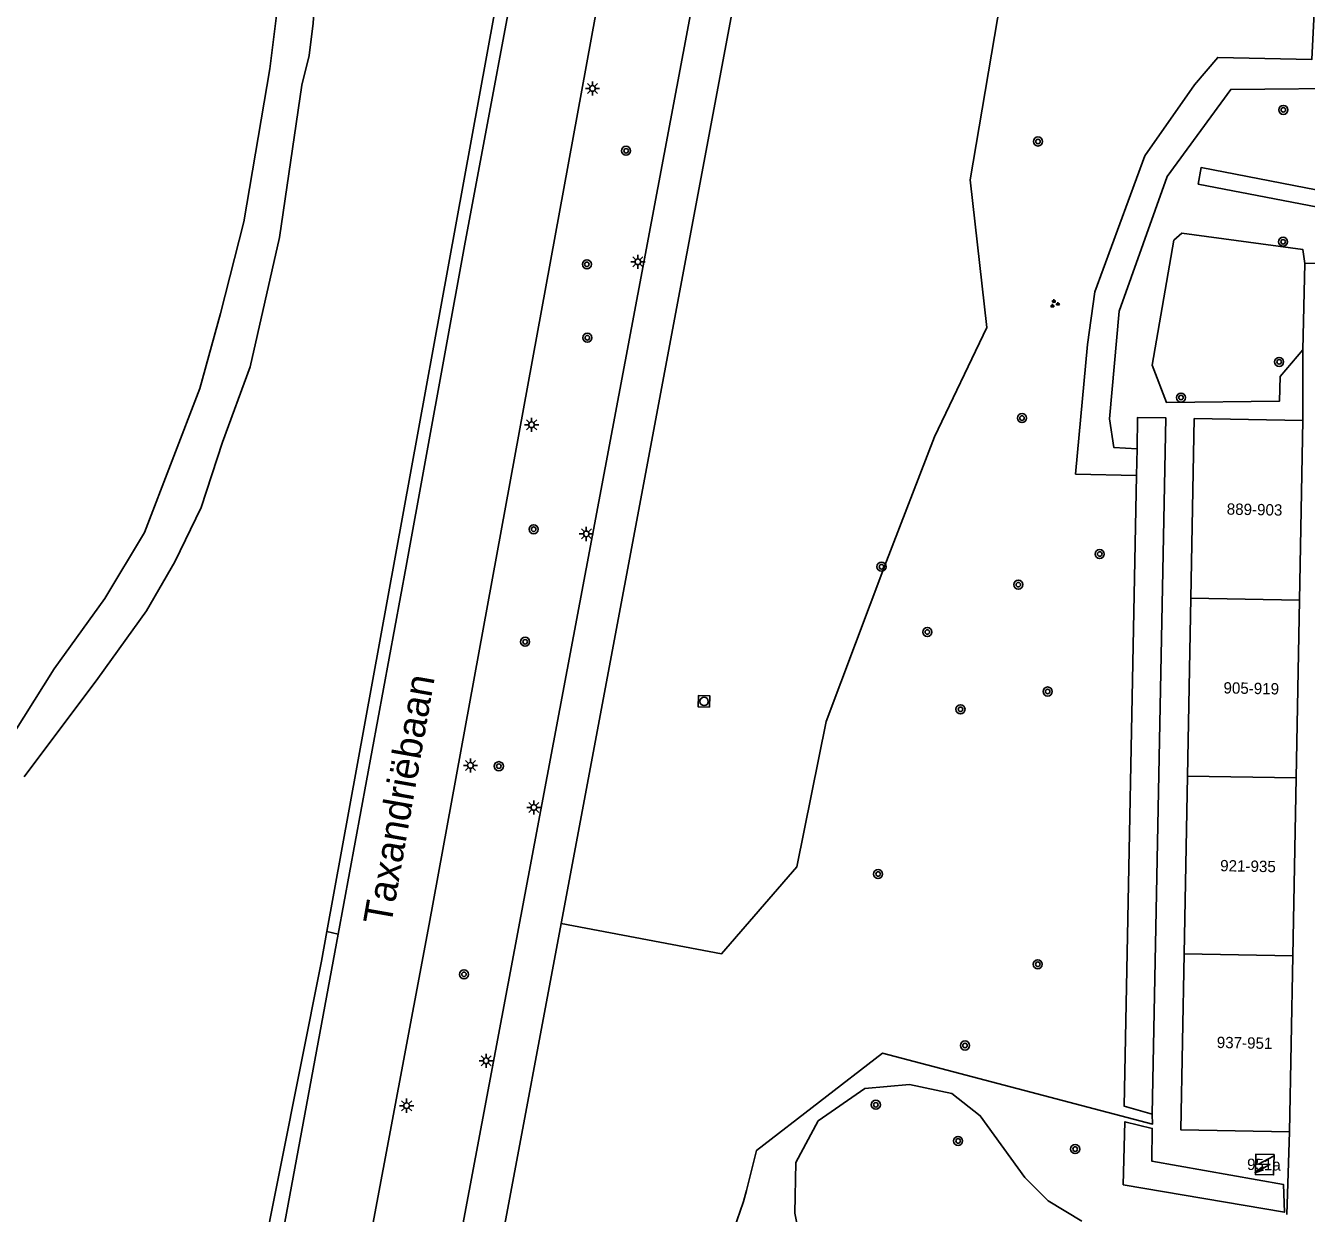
# Model space of a CAD drawing. Extents: x 131000 to 133014, y 396499 to 399001.
# Drawn here: x 131138.4 to 131251.5, y 397833.3 to 397938.2 of the extents above; entities that cross this region are included whole.
import ezdxf

# ---------------------------------------------------------------- set-up
doc = ezdxf.new("R2010")
doc.units = 0
for name, color, linetype in [('gg-anno-huisnummerreeks BGT', 7, 'Continuous'), ('gg-anno-openbare ruimte label', 7, 'Continuous'), ('gg-bbg-hoofdgebouw', 7, 'Continuous'), ('gg-bbg-tussenscheiding', 7, 'Continuous'), ('gg-knt-verharding', 7, 'Continuous'), ('gt-grn-groengrens', 7, 'Continuous'), ('gt-symb-boom', 7, 'Continuous'), ('gt-symb-groenvak', 7, 'Continuous'), ('gt-symb-lichtmast', 7, 'Continuous'), ('gt-symb-rioolschacht', 7, 'Continuous'), ('gt-symb-trafo symbool', 7, 'Continuous')]:
    doc.layers.add(name, color=color, linetype=linetype)

# ---------------------------------------------------------------- blocks, each defined once
blk = doc.blocks.new('gt0-BOOM')
at = {"layer": 'gt-symb-boom'}
for radius in [0.4, 0.2]:
    blk.add_circle((0, 0), radius, dxfattribs=at)
blk = doc.blocks.new('gt0-HSP')
at = {"layer": 'gt-symb-trafo symbool'}
for points in [[(0.77, 0.75), (-0.53, 0), (0.47, 0), (-0.83, -0.75)], [(-0.22, -0.24), (-0.83, -0.75), (-0.08, -0.48)]]:
    blk.add_lwpolyline(points, dxfattribs=at)
blk = doc.blocks.new('gt0-RS')
at = {"layer": 'gt-symb-rioolschacht'}
blk.add_lwpolyline([(-0.5, -0.5), (0.5, -0.5), (0.5, 0.5), (-0.5, 0.5)], close=True, dxfattribs=at)
blk.add_circle((0, 0), 0.375, dxfattribs=at)
blk = doc.blocks.new('gt0-GRVAK')
at = {"layer": 'gt-symb-groenvak'}
for p, q in [((-0.11, 0.19), (-0.23, 0.24)), ((-0.18, 0.15), (0.09, 0.15)), ((-0.09, 0.21), (-0.16, 0.32)), ((-0.05, 0.21), (-0.05, 0.39)), ((0, 0.21), (0.06, 0.32)), ((0.02, 0.19), (0.13, 0.24)), ((0.26, -0.05), (0.2, 0.06)), ((0.3, -0.05), (0.3, 0.13)), ((0.35, -0.05), (0.41, 0.06)), ((-0.24, -0.23), (-0.36, -0.18)), ((-0.32, -0.26), (-0.05, -0.26)), ((-0.23, -0.21), (-0.29, -0.09)), ((-0.18, -0.2), (-0.18, -0.02)), ((-0.14, -0.21), (-0.07, -0.09)), ((-0.12, -0.23), (0, -0.18)), ((0.24, -0.07), (0.12, -0.02)), ((0.17, -0.11), (0.44, -0.11)), ((0.37, -0.07), (0.49, -0.02))]:
    blk.add_line(p, q, dxfattribs=at)
blk = doc.blocks.new('gt0-LMAST')
at = {"layer": 'gt-symb-lichtmast'}
for p, q in [((-0.18, 0.17), (-0.45, 0.44)), ((-0.01, 0.25), (-0.01, 0.62)), ((0.17, 0.17), (0.44, 0.44)), ((-0.26, 0), (-0.63, 0)), ((-0.18, -0.18), (-0.45, -0.45)), ((-0.01, -0.25), (-0.01, -0.63)), ((0.44, -0.45), (0.17, -0.18)), ((0.24, 0), (0.62, 0))]:
    blk.add_line(p, q, dxfattribs=at)
blk.add_circle((-0.01, 0), 0.25, dxfattribs=at)

msp = doc.modelspace()

# ---------------------------------------------------------------- linework, layer by layer
at = {"layer": 'gg-bbg-hoofdgebouw'}
for p, q in [((131250.87, 397887.46), (131251.16, 397903.3)), ((131241.28, 397887.62), (131240.98, 397871.93)), ((131250.57, 397871.77), (131250.87, 397887.46)), ((131240.98, 397871.93), (131240.68, 397856.23)), ((131250.28, 397856.07), (131250.57, 397871.77)), ((131249.99, 397840.53), (131250.28, 397856.07))]:
    msp.add_line(p, q, dxfattribs=at)
for points in [[(131251.16, 397903.3), (131241.58, 397903.48), (131241.28, 397887.62)], [(131240.68, 397856.23), (131240.39, 397840.71), (131249.99, 397840.53)], [(131248.62, 397838.53), (131248.58, 397836.73), (131246.98, 397836.76), (131247.01, 397838.55), (131248.62, 397838.53)]]:
    msp.add_lwpolyline(points, dxfattribs=at)
at = {"layer": 'gg-bbg-tussenscheiding'}
for p, q in [((131250.87, 397887.46), (131241.28, 397887.62)), ((131250.57, 397871.77), (131240.98, 397871.93)), ((131250.28, 397856.07), (131240.68, 397856.23))]:
    msp.add_line(p, q, dxfattribs=at)
at = {"layer": 'gg-knt-verharding'}
for p, q in [((131251.33, 397917.17), (131251.17, 397909.54)), ((131254.09, 397917.18), (131251.33, 397917.17)), ((131251.17, 397909.54), (131251.16, 397903.3)), ((131180.55, 397831.44), (131185.7, 397858.91)), ((131249.99, 397840.53), (131249.76, 397833.23))]:
    msp.add_line(p, q, dxfattribs=at)
for points in [[(131168.64, 397830.04), (131174.07, 397858.87), (131190.32, 397947.77), (131191.64, 397954.28), (131193.03, 397960.77), (131194.88, 397968.89), (131196.81, 397976.99), (131198.48, 397983.78), (131200.24, 397990.54), (131202.86, 398000), (131205.57, 398009.21), (131208.3, 398017.83), (131211.15, 398026.42), (131213.97, 398034.65), (131219.3, 398049.71), (131221.57, 398056.62), (131223.41, 398062.78), (131225.1, 398068.98), (131226.24, 398073.75), (131227.26, 398078.54), (131228.61, 398085.21), (131229.87, 398091.9), (131234.21, 398114.22), (131238.37, 398133.91)], [(131177.04, 397832.34), (131198.8, 397948.11), (131200.77, 397958.11), (131202.89, 397968.07), (131205.1, 397977.72), (131207.47, 397987.33), (131209.13, 397993.67), (131210.48, 397998.61)], [(131185.7, 397858.91), (131202.4, 397947.86), (131204.3, 397957.55), (131206.35, 397967.2), (131208.54, 397976.79), (131210.88, 397986.34), (131212.66, 397993.18), (131213.9, 397997.68)], [(131154.27, 397962.9), (131154.56, 397962.34), (131155.01, 397962.01), (131155.7, 397961.67), (131158.47, 397959.14), (131160.39, 397956.88), (131162.29, 397953.85), (131163.25, 397950.77), (131163.65, 397947.33), (131163.91, 397944.21), (131164.03, 397941.56), (131163.82, 397938.38), (131163.46, 397935.52), (131162.81, 397932.9), (131160.85, 397919.45), (131158.27, 397908.05), (131155.81, 397901.39), (131153.94, 397895.63), (131151.63, 397890.83), (131149.12, 397886.5), (131144.82, 397880.54), (131138.32, 397871.86)], [(131147.78, 397960.21), (131150.01, 397959.73), (131152.62, 397958.69), (131154.81, 397957.35), (131156.76, 397955.63), (131158.54, 397953.38), (131159.76, 397951), (131160.69, 397947.3), (131160.86, 397943.87), (131160.7, 397939.99), (131159.99, 397934.34), (131157.71, 397920.83), (131155.66, 397912.75), (131153.83, 397906.14), (131148.94, 397893.43), (131145.43, 397887.59), (131140.97, 397881.4), (131136.55, 397874.35), (131131.55, 397868.26), (131126.41, 397862.49), (131120.16, 397856.29), (131113.85, 397848.62), (131102.03, 397837.53), (131091.32, 397827.01)], [(131166.03, 397857.97), (131172.03, 397890.44), (131177.19, 397918.72), (131183.02, 397950), (131184.76, 397958.61)], [(131256.43, 397922.88), (131242.18, 397925.62), (131241.93, 397924.17), (131256.15, 397921.44)], [(131142.54, 397750.74), (131143.6, 397753.85), (131146.78, 397761.99), (131147.53, 397764.4), (131149.2, 397771.68), (131153.99, 397795.26), (131160.3, 397827), (131166.03, 397857.97)]]:
    msp.add_lwpolyline(points, dxfattribs=at)
at = {"layer": 'gt-grn-groengrens'}
for p, q in [((131236.48, 397898.46), (131236.53, 397900.8)), ((131165.04, 397858.2), (131166.03, 397857.97))]:
    msp.add_line(p, q, dxfattribs=at)
for points in [[(131273.19, 398031.18), (131265.15, 398023.04), (131264.38, 398022.15), (131252.94, 398005.19), (131249.57, 397999.78), (131248.21, 397995.21), (131247.73, 397991.96), (131254.79, 397991.72), (131251.95, 397935.16), (131243.66, 397935.35), (131241.6, 397932.93), (131237.21, 397926.66), (131232.8, 397914.66), (131232.15, 397910.02), (131231.11, 397898.58), (131236.48, 397898.46)], [(131185.7, 397858.91), (131199.86, 397856.25), (131206.51, 397863.93), (131209.11, 397876.74), (131214.26, 397890.52), (131218.66, 397901.86), (131223.28, 397911.52), (131221.81, 397924.56), (131227.43, 397957.68), (131232.51, 397992.57), (131213.9, 397997.68)], [(131165.04, 397858.2), (131183.19, 397957.66), (131183.39, 397958.85)], [(131256.78, 397932.64), (131244.8, 397932.53), (131239.19, 397924.84), (131234.96, 397912.97), (131234.11, 397903.46), (131234.48, 397900.93), (131236.53, 397900.8)], [(131251.33, 397917.17), (131251.15, 397918.41), (131240.48, 397919.84), (131239.79, 397919.21), (131237.86, 397908.18), (131239.14, 397904.89), (131249.09, 397905), (131249.16, 397907.2), (131251.17, 397909.54)], [(131236.53, 397900.8), (131236.58, 397903.58), (131239.08, 397903.53), (131237.87, 397842.09)], [(131236.48, 397898.46), (131235.38, 397842.8), (131237.87, 397842.09)], [(131165.04, 397858.2), (131164.57, 397855.6), (131153.61, 397800.7), (131146.13, 397763.03), (131140.38, 397746.13)], [(131201.07, 397832.27), (131201.49, 397833.43), (131201.8, 397834.39), (131202.07, 397835.35), (131202.96, 397838.89), (131214.06, 397847.47), (131237.9, 397841.21), (131237.87, 397842.09)], [(131206.96, 397830.26), (131206.33, 397833.36), (131206.42, 397837.83), (131208.39, 397841.5), (131212.5, 397844.36), (131216.44, 397844.72), (131220.2, 397843.91), (131222.7, 397841.95), (131226.64, 397836.49), (131228.7, 397834.43), (131231.65, 397832.64)], [(131235.3, 397835.84), (131235.46, 397841.42), (131237.87, 397840.84), (131237.84, 397837.93), (131249.45, 397835.89), (131249.53, 397833.44), (131235.3, 397835.84)]]:
    msp.add_lwpolyline(points, dxfattribs=at)

# ---------------------------------------------------------------- block references
at = {"layer": 'gt-symb-boom'}
for p, rotation in [((131249.44, 397930.72), 89.31248364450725), ((131227.79, 397927.93), 89.31248364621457), ((131249.42, 397919.08), 89.31248364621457), ((131249.07, 397908.48), 89.31248364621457)]:
    msp.add_blockref('gt0-BOOM', p, dxfattribs=dict(at, rotation=rotation))
for p in [(131191.44, 397927.11), (131187.98, 397917.09), (131188.02, 397910.61), (131240.41, 397905.33), (131226.38, 397903.52), (131183.28, 397893.71), (131233.24, 397891.52), (131213.98, 397890.4), (131226.05, 397888.82), (131218.02, 397884.64), (131182.53, 397883.78), (131228.64, 397879.39), (131220.95, 397877.82), (131180.21, 397872.8), (131213.68, 397863.28), (131227.77, 397855.32), (131177.13, 397854.43), (131221.35, 397848.15), (131213.48, 397842.92), (131220.74, 397839.73), (131231.07, 397839.01)]:
    msp.add_blockref('gt0-BOOM', p, dxfattribs=at)
at = {"layer": 'gt-symb-groenvak'}
msp.add_blockref('gt0-GRVAK', (131229.24, 397913.61), dxfattribs=at)
at = {"layer": 'gt-symb-lichtmast'}
for p in [(131188.48, 397932.61), (131192.49, 397917.31), (131183.11, 397902.93), (131187.94, 397893.3), (131177.71, 397872.87), (131183.31, 397869.16), (131179.09, 397846.8), (131172.08, 397842.84)]:
    msp.add_blockref('gt0-LMAST', p, dxfattribs=at)
at = {"layer": 'gt-symb-rioolschacht', "rotation": 87.64984048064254}
msp.add_blockref('gt0-RS', (131198.32, 397878.52), dxfattribs=at)
at = {"layer": 'gt-symb-trafo symbool', "rotation": -1.0884888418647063}
msp.add_blockref('gt0-HSP', (131247.78, 397837.66), dxfattribs=at)

# ---------------------------------------------------------------- texts
at = {"layer": 'gg-anno-huisnummerreeks BGT'}
for s, p in [('889-903', (131244.44, 397895)), ('905-919', (131244.15, 397879.22)), ('921-935', (131243.86, 397863.53)), ('937-951', (131243.56, 397847.93)), ('951a', (131246.23, 397837.17))]:
    msp.add_text(s, height=1, rotation=358.9, dxfattribs=at).set_placement(p)
at = {"layer": 'gg-anno-openbare ruimte label'}
msp.add_text('Taxandriëbaan', height=2.5, rotation=80, dxfattribs=at).set_placement((131170.69, 397858.67))

doc.saveas('drawing.dxf')
